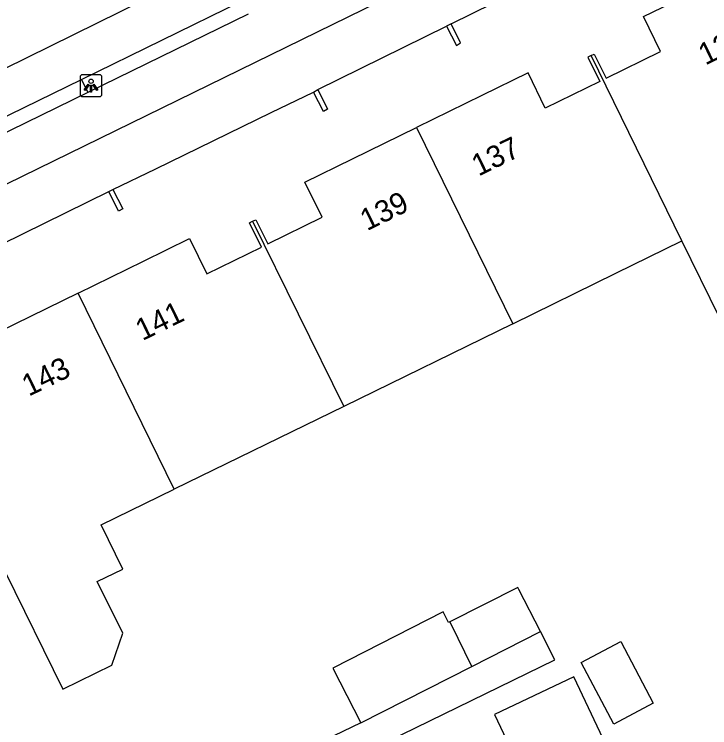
# Model space of a CAD drawing. Extents: x 160457 to 162082, y 388340 to 389736.
# Drawn here: x 160908.38 to 160940.33, y 389051.52 to 389084.3 of the extents above; entities that cross this region are included whole.
import ezdxf

# ---------------------------------------------------------------- set-up
doc = ezdxf.new("R2010")
doc.units = 0
for name, color, linetype in [('IMGEO_Fietspad_gesloten', 7, 'Continuous'), ('IMGEO_Lichtpunt', 7, 'Continuous'), ('IMGEO_Pand', 7, 'Continuous'), ('IMGEO_Pand_nummerreeks', 7, 'Continuous'), ('IMGEO_Parkeervlak_open', 7, 'Continuous'), ('IMGEO_Rijbaan_lokaal_gesloten', 7, 'Continuous'), ('IMGEO_Verkeerseiland_open', 7, 'Continuous'), ('IMGEO_Voetpad_open', 7, 'Continuous')]:
    doc.layers.add(name, color=color, linetype=linetype)

msp = doc.modelspace()

# ---------------------------------------------------------------- linework, layer by layer
at = {"layer": 'IMGEO_Fietspad_gesloten'}
for points in [[(160887.362, 389066.396), (160952.948, 389098.503), (160952.979, 389098.518), (161000, 389121.514), (161017.317, 389129.87), (161019.165, 389130.759)], [(160919.131, 389084.31), (160911.76, 389080.708)], [(160911.76, 389080.708), (160903.897, 389076.869)]]:
    msp.add_lwpolyline(points, dxfattribs=at)
at = {"layer": 'IMGEO_Lichtpunt'}
for p, q in [((160911.408, 389081.422), (160911.408, 389080.615)), ((160911.408, 389081.422), (160911.408, 389080.615)), ((160912.31, 389081.517), (160911.502, 389081.517)), ((160912.31, 389081.517), (160911.502, 389081.517)), ((160912.404, 389080.615), (160912.404, 389081.422)), ((160912.404, 389080.615), (160912.404, 389081.422)), ((160911.502, 389080.521), (160912.31, 389080.521)), ((160911.502, 389080.521), (160912.31, 389080.521))]:
    msp.add_line(p, q, dxfattribs=at)
for points in [[(160911.782, 389081.086), (160911.821, 389081.058), (160911.633, 389080.796), (160911.595, 389080.823), (160911.782, 389081.086)], [(160911.884, 389081.038), (160911.931, 389081.038), (160911.931, 389080.716), (160911.884, 389080.716), (160911.884, 389081.038)], [(160911.994, 389081.058), (160912.032, 389081.085), (160912.219, 389080.823), (160912.18, 389080.795), (160911.994, 389081.058)]]:
    msp.add_lwpolyline(points, dxfattribs=at)
msp.add_circle((160911.907, 389081.22), 0.0994, dxfattribs=at)
for centre, start, end in [((160911.502, 389081.422), 90, 180), ((160911.502, 389081.422), 90, 180), ((160912.31, 389081.422), 0, 90), ((160912.31, 389081.422), 0, 90), ((160911.502, 389080.615), 180, 270), ((160911.502, 389080.615), 180, 270), ((160912.31, 389080.615), 270, 0), ((160912.31, 389080.615), 270, 360)]:
    msp.add_arc(centre, 0.0946, start, end, dxfattribs=at)
at = {"layer": 'IMGEO_Pand'}
for points in [[(160934.874, 389082.398), (160935.021, 389082.47), (160935.566, 389081.356), (160938.07, 389082.581), (160937.278, 389084.197), (160939.45, 389085.26), (160942.396, 389086.702)], [(160928.241, 389083.753), (160928.691, 389082.865), (160928.882, 389082.99), (160928.451, 389083.865)], [(160928.451, 389083.865), (160928.241, 389083.753)], [(160934.874, 389082.398), (160934.733, 389082.329), (160935.278, 389081.214), (160932.772, 389079.987), (160931.98, 389081.604), (160929.852, 389080.562), (160926.861, 389079.098)], [(160939.048, 389073.888), (160934.874, 389082.398)], [(160922.325, 389080.843), (160922.773, 389079.94), (160922.58, 389079.829), (160922.122, 389080.725)], [(160922.122, 389080.725), (160922.325, 389080.843)], [(160919.329, 389074.788), (160919.477, 389074.861), (160920.022, 389073.746), (160922.526, 389074.972), (160921.734, 389076.589), (160923.922, 389077.66), (160926.861, 389079.098)], [(160926.861, 389079.098), (160931.278, 389070.085)], [(160946.817, 389077.691), (160943.18, 389075.911), (160945.535, 389071.11), (160941.405, 389069.084), (160940.776, 389070.367), (160939.048, 389073.888)], [(160912.914, 389076.248), (160913.37, 389075.365), (160913.164, 389075.254), (160912.719, 389076.16)], [(160912.719, 389076.16), (160912.914, 389076.248)], [(160911.318, 389071.49), (160914.321, 389072.96), (160916.436, 389073.995), (160917.228, 389072.379), (160919.734, 389073.605), (160919.189, 389074.72), (160919.329, 389074.788)], [(160919.329, 389074.788), (160923.518, 389066.287)], [(160931.278, 389070.085), (160936.021, 389072.406), (160939.048, 389073.888)], [(160911.318, 389071.49), (160908.401, 389070.062), (160906.199, 389068.984), (160906.991, 389067.368), (160904.487, 389066.143), (160903.942, 389067.257), (160903.795, 389067.185)], [(160915.731, 389062.476), (160911.318, 389071.49)], [(160931.278, 389070.085), (160923.518, 389066.287)], [(160923.518, 389066.287), (160915.731, 389062.476)], [(160907.97, 389058.678), (160910.614, 389053.292), (160912.859, 389054.391), (160913.363, 389055.862), (160912.195, 389058.241), (160913.362, 389058.812), (160912.369, 389060.837), (160915.731, 389062.476)], [(160932.548, 389055.938), (160931.559, 389057.867), (160931.506, 389057.971), (160928.395, 389056.39)], [(160928.395, 389056.39), (160928.33, 389056.356), (160928.083, 389056.84), (160923.018, 389054.265), (160924.3, 389051.744)], [(160929.405, 389054.34), (160928.447, 389056.285), (160928.395, 389056.39)], [(160929.405, 389054.34), (160932.548, 389055.938)], [(160934.424, 389054.519), (160936.241, 389055.477), (160937.732, 389052.648), (160935.916, 389051.691), (160934.424, 389054.519)], [(160924.3, 389051.744), (160929.405, 389054.34)], [(160934.089, 389053.857), (160930.435, 389052.128), (160932.104, 389048.603), (160933.234, 389049.138), (160934.519, 389046.424), (160937.043, 389047.619), (160934.089, 389053.857)]]:
    msp.add_lwpolyline(points, dxfattribs=at)
at = {"layer": 'IMGEO_Parkeervlak_open'}
for points in [[(160911.469, 389081.304), (160918.849, 389084.919)], [(160903.59, 389077.465), (160911.469, 389081.304)]]:
    msp.add_lwpolyline(points, dxfattribs=at)
at = {"layer": 'IMGEO_Rijbaan_lokaal_gesloten'}
msp.add_lwpolyline([(160901.626, 389078.709), (160903.64, 389079.692), (160918.57, 389087.066), (160926.751, 389091.045)], dxfattribs=at)
at = {"layer": 'IMGEO_Verkeerseiland_open'}
msp.add_lwpolyline([(160911.469, 389081.304), (160911.76, 389080.708)], dxfattribs=at)
at = {"layer": 'IMGEO_Voetpad_open'}
for points in [[(160928.451, 389083.865), (160930.386, 389084.809), (160935.703, 389087.404), (160937.648, 389088.353)], [(160922.325, 389080.843), (160928.241, 389083.753)], [(160912.914, 389076.248), (160914.878, 389077.202), (160920.178, 389079.78), (160922.122, 389080.725)], [(160906.798, 389073.245), (160912.719, 389076.16)], [(160914.7, 389045.603), (160933.211, 389054.645), (160932.548, 389055.938)], [(160924.3, 389051.744), (160918.456, 389048.932)]]:
    msp.add_lwpolyline(points, dxfattribs=at)

# ---------------------------------------------------------------- texts
at = {"layer": 'IMGEO_Pand_nummerreeks'}
for s, rotation, p in [('135', 26.0817, (160940.123, 389081.938)), ('137', 26.081, (160929.704, 389076.839)), ('139', 26.0799, (160924.581, 389074.331)), ('141', 26.0817, (160914.265, 389069.281)), ('143', 26.081, (160909.044, 389066.725))]:
    msp.add_text(s, height=1, rotation=rotation, dxfattribs=at).set_placement(p)

doc.saveas('drawing.dxf')
